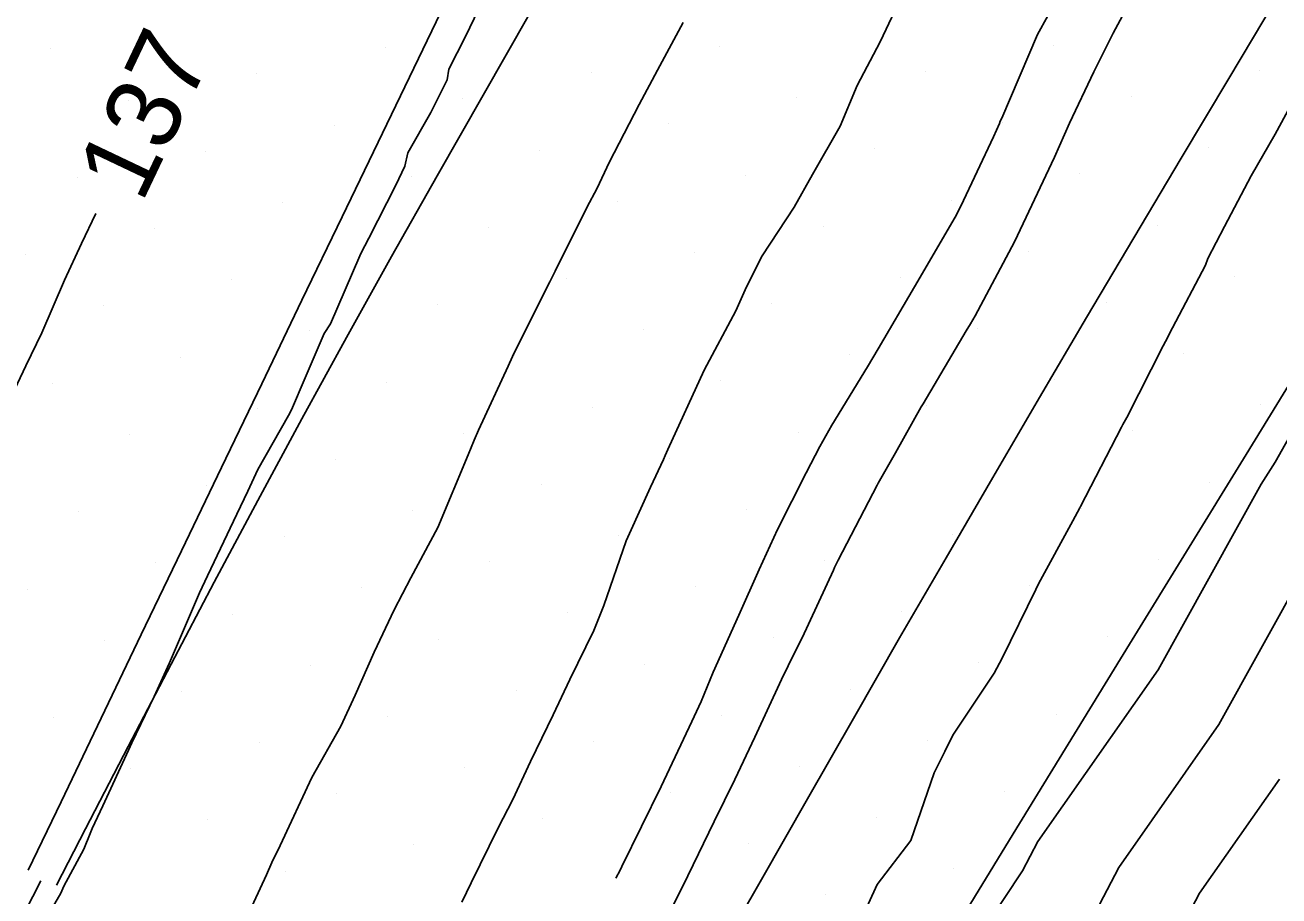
# Model space of a CAD drawing. Extents: x 2354170 to 2357230, y 866100 to 868290.
# Drawn here: x 2355369.7 to 2355403.51, y 866322.66 to 866346.14 of the extents above; entities that cross this region are included whole.
import ezdxf

# ---------------------------------------------------------------- set-up
doc = ezdxf.new("R2010")
doc.units = 0
for name, color, linetype in [('Default', 7, 'Continuous'), ('DTM Contours Major', 7, 'Continuous'), ('DTM Contours Minor', 7, 'Continuous'), ('DTM Contours Minor Text', 7, 'Continuous'), ('Exist DTM Breakline', 7, 'Continuous'), ('Exist DTM Scan Elevation Point', 7, 'Continuous'), ('Exist Roads EOP', 7, 'Continuous')]:
    doc.layers.add(name, color=color, linetype=linetype)

msp = doc.modelspace()

# ---------------------------------------------------------------- linework, layer by layer
at = {"layer": 'Default'}
for points in [[(2355399.675, 866347.109), (2355399.043, 866345.916), (2355398.522, 866344.874), (2355397.867, 866343.495), (2355397.46, 866342.579), (2355396.613, 866340.791), (2355396.381, 866340.295), (2355395.316, 866338.301), (2355395.191, 866338.085), (2355395.078, 866337.892), (2355393.92, 866335.928), (2355393.867, 866335.841), (2355393.17, 866334.605), (2355392.708, 866333.789), (2355392.684, 866333.748), (2355392.678, 866333.733), (2355391.63, 866331.709), (2355391.528, 866331.515), (2355391.497, 866331.445), (2355390.652, 866329.616), (2355390.453, 866329.229), (2355390.097, 866328.498), (2355389.377, 866326.943), (2355388.838, 866325.797), (2355388.285, 866324.668), (2355387.568, 866323.199), (2355387.176, 866322.404)], [(2355370.078, 866321.726), (2355370.665, 866322.734), (2355370.744, 866322.927), (2355371.284, 866323.925), (2355371.455, 866324.348), (2355371.512, 866324.482), (2355371.798, 866325.091), (2355372.492, 866326.59), (2355372.579, 866326.789), (2355373.185, 866328.037), (2355373.542, 866328.831), (2355373.596, 866328.945), (2355374.401, 866330.829), (2355374.622, 866331.288), (2355375.41, 866332.948), (2355375.709, 866333.568), (2355375.978, 866334.152), (2355376.801, 866335.61), (2355376.886, 866335.766), (2355377.256, 866336.628), (2355377.765, 866337.82), (2355377.934, 866338.078), (2355378.729, 866339.92), (2355378.752, 866339.976), (2355378.968, 866340.396), (2355379.701, 866341.818), (2355379.937, 866342.332), (2355380.019, 866342.694), (2355380.641, 866343.781), (2355381.08, 866344.663), (2355381.124, 866344.947), (2355381.574, 866345.83), (2355382.148, 866347.028)], [(2355381.476, 866322.494), (2355381.728, 866323.011), (2355382.461, 866324.498), (2355382.854, 866325.263), (2355383.331, 866326.285), (2355383.942, 866327.542), (2355384.387, 866328.499), (2355385.037, 866329.815), (2355385.31, 866330.491), (2355385.908, 866332.236), (2355385.997, 866332.435), (2355386.563, 866333.68), (2355386.917, 866334.426), (2355386.961, 866334.537), (2355387.031, 866334.691), (2355388.015, 866336.837), (2355388.864, 866338.431), (2355389.155, 866339.081), (2355389.575, 866339.918), (2355390.436, 866341.23), (2355390.933, 866342.107), (2355391.675, 866343.409), (2355392.142, 866344.511), (2355392.762, 866345.687), (2355393.155, 866346.521)], [(2355375.299, 866321.269), (2355376.21, 866323.225), (2355376.359, 866323.565), (2355376.576, 866324.022), (2355377.43, 866325.854), (2355378.213, 866327.241), (2355378.605, 866328.075), (2355379.11, 866329.228), (2355379.656, 866330.377), (2355380.101, 866331.234), (2355380.834, 866332.595), (2355381.648, 866334.547), (2355381.815, 866334.943), (2355381.926, 866335.214), (2355382.723, 866336.937), (2355382.847, 866337.205), (2355382.866, 866337.246), (2355383.848, 866339.213), (2355383.991, 866339.499), (2355384.851, 866341.222), (2355385.129, 866341.744), (2355385.454, 866342.435), (2355386.264, 866343.991), (2355386.753, 866344.917), (2355387.446, 866346.207)], [(2355403.983, 866344.258), (2355403.405, 866343.196), (2355402.761, 866342.069), (2355402.043, 866340.705), (2355401.593, 866339.844), (2355401.53, 866339.666), (2355400.638, 866337.978), (2355400.448, 866337.604), (2355400.385, 866337.486), (2355399.41, 866335.559), (2355399.302, 866335.365), (2355399.268, 866335.3), (2355398.162, 866333.154), (2355398.145, 866333.123), (2355397.95, 866332.768), (2355397.026, 866331.073), (2355396.954, 866330.923), (2355396.046, 866329.069), (2355395.836, 866328.665), (2355394.721, 866326.995), (2355394.499, 866326.552), (2355394.218, 866325.979), (2355393.589, 866324.156), (2355392.676, 866322.971), (2355392.257, 866322.04)], [(2355406.23, 866339.357), (2355403.412, 866334.355), (2355403.03, 866333.757), (2355400.257, 866328.753), (2355397.008, 866324.124), (2355396.599, 866323.34), (2355393.556, 866318.753), (2355390.812, 866313.794), (2355388.533, 866309.074), (2355388.048, 866308.229), (2355386.211, 866303.247), (2355385.153, 866301.049), (2355382.931, 866296.727), (2355380.795, 866292.534), (2355378.594, 866288.395), (2355377.709, 866286.687), (2355375.219, 866282.255), (2355374.114, 866280.006), (2355372.32, 866275.505)], [(2355407.19, 866336.44), (2355405.68, 866333.759), (2355404.198, 866331.443), (2355401.892, 866327.281), (2355399.189, 866323.431), (2355397.43, 866320.057), (2355395.136, 866316.599), (2355393.068, 866312.861), (2355391.35, 866309.302), (2355389.971, 866306.903), (2355388.43, 866302.724), (2355386.329, 866298.356), (2355384.648, 866295.088), (2355383.033, 866291.917), (2355381.369, 866288.787), (2355379.714, 866285.594), (2355377.631, 866281.887), (2355375.525, 866277.598)], [(2355403.527, 866325.809), (2355401.37, 866322.738), (2355398.262, 866316.773), (2355396.717, 866314.445), (2355395.324, 866311.927), (2355394.167, 866309.531), (2355391.894, 866305.576), (2355390.65, 866302.201), (2355387.504, 866295.663), (2355386.365, 866293.448), (2355385.271, 866291.3), (2355384.143, 866289.179), (2355381.72, 866284.501), (2355380.044, 866281.518), (2355376.936, 866275.19)]]:
    msp.add_lwpolyline(points, dxfattribs=at)
at = {"layer": 'DTM Contours Major'}
msp.add_lwpolyline([(2355407.19, 866336.44), (2355405.68, 866333.759), (2355404.198, 866331.443), (2355401.892, 866327.281), (2355399.189, 866323.431), (2355397.43, 866320.057), (2355395.136, 866316.599), (2355393.068, 866312.861), (2355391.35, 866309.302), (2355389.971, 866306.903), (2355388.43, 866302.724), (2355386.329, 866298.356), (2355384.648, 866295.088), (2355383.033, 866291.917), (2355381.369, 866288.787), (2355379.714, 866285.594), (2355377.631, 866281.887), (2355375.525, 866277.598)], dxfattribs=at)
at = {"layer": 'DTM Contours Minor'}
for points in [[(2355385.631, 866323.136), (2355385.743, 866323.352), (2355385.794, 866323.456), (2355386.856, 866325.613), (2355387.68, 866327.365), (2355387.931, 866327.9), (2355388.252, 866328.697), (2355388.945, 866330.227), (2355389.494, 866331.457), (2355389.988, 866332.534), (2355390.766, 866334.069), (2355391.13, 866334.776), (2355391.453, 866335.35), (2355392.417, 866336.922), (2355392.704, 866337.409), (2355393.687, 866339.08), (2355394.776, 866340.956), (2355394.934, 866341.252), (2355395.81, 866343.125), (2355395.972, 866343.486), (2355395.998, 866343.546), (2355396.036, 866343.627), (2355397.004, 866345.878), (2355397.277, 866346.388)], [(2355362.483, 866322.356), (2355362.991, 866323.417), (2355363.294, 866324.203), (2355364.054, 866325.711), (2355365.037, 866327.531), (2355365.216, 866327.94), (2355365.356, 866328.231), (2355366.356, 866330.183), (2355366.726, 866330.882), (2355367.489, 866332.432), (2355368.39, 866334.261), (2355368.615, 866334.684), (2355368.888, 866335.194), (2355369.718, 866336.952), (2355370.154, 866337.836), (2355370.767, 866339.256), (2355371.22, 866340.249), (2355371.611, 866341.056)]]:
    msp.add_lwpolyline(points, dxfattribs=at)
at = {"layer": 'Exist DTM Breakline'}
for points in [[(2355391.252, 866368.008), (2355390.164, 866365.758), (2355389.08, 866363.505), (2355387.997, 866361.252), (2355386.914, 866358.999), (2355385.831, 866356.745), (2355384.749, 866354.491), (2355383.668, 866352.237), (2355382.588, 866349.983), (2355381.507, 866347.728), (2355380.423, 866345.476), (2355379.338, 866343.223), (2355378.253, 866340.971), (2355377.168, 866338.719), (2355376.084, 866336.466), (2355375, 866334.213), (2355373.917, 866331.96), (2355372.833, 866329.707), (2355371.751, 866327.453), (2355370.67, 866325.199), (2355369.787, 866323.359)], [(2355396.157, 866367.85), (2355394.808, 866365.745), (2355393.478, 866363.628), (2355392.162, 866361.502), (2355390.858, 866359.369), (2355389.567, 866357.229), (2355388.29, 866355.079), (2355387.028, 866352.921), (2355385.778, 866350.756), (2355384.535, 866348.587), (2355383.293, 866346.417), (2355382.052, 866344.247), (2355380.815, 866342.075), (2355379.586, 866339.897), (2355378.369, 866337.714), (2355377.165, 866335.523), (2355375.977, 866333.323), (2355374.802, 866331.116), (2355373.637, 866328.904), (2355372.481, 866326.688), (2355371.33, 866324.468), (2355370.546, 866322.95)], [(2355404.743, 866348.976), (2355403.436, 866346.845), (2355402.157, 866344.697), (2355400.878, 866342.55), (2355399.598, 866340.402), (2355398.319, 866338.254), (2355397.058, 866336.095), (2355395.798, 866333.936), (2355394.537, 866331.777), (2355393.277, 866329.618), (2355392.037, 866327.447), (2355390.796, 866325.277), (2355389.556, 866323.106), (2355388.316, 866320.935)], [(2355347.123, 866276.025), (2355348.221, 866278.271), (2355349.316, 866280.518), (2355350.408, 866282.767), (2355351.499, 866285.017), (2355352.588, 866287.267), (2355353.678, 866289.517), (2355354.768, 866291.767), (2355355.859, 866294.016), (2355356.95, 866296.265), (2355358.043, 866298.514), (2355359.137, 866300.762), (2355360.231, 866303.009), (2355361.327, 866305.256), (2355362.424, 866307.503), (2355363.522, 866309.749), (2355364.622, 866311.994), (2355365.723, 866314.238), (2355366.827, 866316.481), (2355367.935, 866318.723), (2355369.049, 866320.96), (2355370.127, 866323.066)]]:
    msp.add_lwpolyline(points, dxfattribs=at)
at = {"layer": 'Exist DTM Scan Elevation Point'}
for p, q in [((2355370.399, 866345.494), (2355370.399, 866345.494)), ((2355379.413, 866345.526), (2355379.413, 866345.526)), ((2355388.426, 866345.558), (2355388.426, 866345.558)), ((2355397.44, 866345.59), (2355397.44, 866345.59)), ((2355375.948, 866344.821), (2355375.948, 866344.821)), ((2355384.962, 866344.852), (2355384.962, 866344.852)), ((2355393.976, 866344.884), (2355393.976, 866344.884)), ((2355402.99, 866344.916), (2355402.99, 866344.916)), ((2355372.484, 866344.115), (2355372.484, 866344.115)), ((2355381.497, 866344.147), (2355381.497, 866344.147)), ((2355390.511, 866344.178), (2355390.511, 866344.178)), ((2355399.525, 866344.21), (2355399.525, 866344.21)), ((2355378.033, 866343.441), (2355378.033, 866343.441)), ((2355387.047, 866343.473), (2355387.047, 866343.473)), ((2355396.061, 866343.505), (2355396.061, 866343.505)), ((2355374.569, 866342.736), (2355374.569, 866342.736)), ((2355383.582, 866342.767), (2355383.582, 866342.767)), ((2355392.596, 866342.799), (2355392.596, 866342.799)), ((2355401.61, 866342.831), (2355401.61, 866342.831)), ((2355371.104, 866342.03), (2355371.104, 866342.03)), ((2355380.118, 866342.062), (2355380.118, 866342.062)), ((2355389.132, 866342.093), (2355389.132, 866342.093)), ((2355398.146, 866342.125), (2355398.146, 866342.125)), ((2355376.654, 866341.356), (2355376.654, 866341.356)), ((2355385.667, 866341.388), (2355385.667, 866341.388)), ((2355394.681, 866341.42), (2355394.681, 866341.42)), ((2355373.189, 866340.651), (2355373.189, 866340.651)), ((2355382.203, 866340.682), (2355382.203, 866340.682)), ((2355391.217, 866340.714), (2355391.217, 866340.714)), ((2355400.231, 866340.746), (2355400.231, 866340.746)), ((2355378.739, 866339.977), (2355378.739, 866339.977)), ((2355387.752, 866340.008), (2355387.752, 866340.008)), ((2355396.766, 866340.04), (2355396.766, 866340.04)), ((2355369.725, 866339.945), (2355369.725, 866339.945)), ((2355384.288, 866339.303), (2355384.288, 866339.303)), ((2355393.302, 866339.335), (2355393.302, 866339.335)), ((2355402.316, 866339.366), (2355402.316, 866339.366)), ((2355375.274, 866339.271), (2355375.274, 866339.271)), ((2355389.837, 866338.629), (2355389.837, 866338.629)), ((2355398.851, 866338.661), (2355398.851, 866338.661)), ((2355371.81, 866338.566), (2355371.81, 866338.566)), ((2355380.824, 866338.597), (2355380.824, 866338.597)), ((2355395.387, 866337.955), (2355395.387, 866337.955)), ((2355377.359, 866337.892), (2355377.359, 866337.892)), ((2355386.373, 866337.923), (2355386.373, 866337.923)), ((2355400.936, 866337.281), (2355400.936, 866337.281)), ((2355373.895, 866337.186), (2355373.895, 866337.186)), ((2355382.909, 866337.218), (2355382.909, 866337.218)), ((2355391.922, 866337.25), (2355391.922, 866337.25)), ((2355370.43, 866336.481), (2355370.43, 866336.481)), ((2355379.444, 866336.512), (2355379.444, 866336.512)), ((2355388.458, 866336.544), (2355388.458, 866336.544)), ((2355397.472, 866336.576), (2355397.472, 866336.576)), ((2355403.021, 866335.902), (2355403.021, 866335.902)), ((2355375.98, 866335.807), (2355375.98, 866335.807)), ((2355384.994, 866335.838), (2355384.994, 866335.838)), ((2355394.007, 866335.87), (2355394.007, 866335.87)), ((2355372.515, 866335.101), (2355372.515, 866335.101)), ((2355381.529, 866335.133), (2355381.529, 866335.133)), ((2355390.543, 866335.165), (2355390.543, 866335.165)), ((2355399.557, 866335.196), (2355399.557, 866335.196)), ((2355378.065, 866334.427), (2355378.065, 866334.427)), ((2355387.079, 866334.459), (2355387.079, 866334.459)), ((2355374.6, 866333.722), (2355374.6, 866333.722)), ((2355383.614, 866333.753), (2355383.614, 866333.753)), ((2355392.628, 866333.785), (2355392.628, 866333.785)), ((2355401.642, 866333.817), (2355401.642, 866333.817)), ((2355371.136, 866333.016), (2355371.136, 866333.016)), ((2355380.15, 866333.048), (2355380.15, 866333.048)), ((2355389.164, 866333.08), (2355389.164, 866333.08)), ((2355398.177, 866333.111), (2355398.177, 866333.111)), ((2355376.685, 866332.342), (2355376.685, 866332.342)), ((2355385.699, 866332.374), (2355385.699, 866332.374)), ((2355394.713, 866332.406), (2355394.713, 866332.406)), ((2355373.221, 866331.637), (2355373.221, 866331.637)), ((2355382.235, 866331.668), (2355382.235, 866331.668)), ((2355391.249, 866331.7), (2355391.249, 866331.7)), ((2355400.262, 866331.732), (2355400.262, 866331.732)), ((2355369.756, 866330.931), (2355369.756, 866330.931)), ((2355378.77, 866330.963), (2355378.77, 866330.963)), ((2355387.784, 866330.995), (2355387.784, 866330.995)), ((2355396.798, 866331.026), (2355396.798, 866331.026)), ((2355375.306, 866330.257), (2355375.306, 866330.257)), ((2355384.32, 866330.289), (2355384.32, 866330.289)), ((2355393.334, 866330.321), (2355393.334, 866330.321)), ((2355371.841, 866329.552), (2355371.841, 866329.552)), ((2355380.855, 866329.583), (2355380.855, 866329.583)), ((2355389.869, 866329.615), (2355389.869, 866329.615)), ((2355398.883, 866329.647), (2355398.883, 866329.647)), ((2355377.391, 866328.878), (2355377.391, 866328.878)), ((2355386.405, 866328.91), (2355386.405, 866328.91)), ((2355395.419, 866328.941), (2355395.419, 866328.941)), ((2355373.926, 866328.172), (2355373.926, 866328.172)), ((2355382.94, 866328.204), (2355382.94, 866328.204)), ((2355391.954, 866328.236), (2355391.954, 866328.236)), ((2355370.462, 866327.467), (2355370.462, 866327.467)), ((2355379.476, 866327.499), (2355379.476, 866327.499)), ((2355388.49, 866327.53), (2355388.49, 866327.53)), ((2355397.504, 866327.562), (2355397.504, 866327.562)), ((2355376.011, 866326.793), (2355376.011, 866326.793)), ((2355385.025, 866326.825), (2355385.025, 866326.825)), ((2355394.039, 866326.856), (2355394.039, 866326.856)), ((2355381.561, 866326.119), (2355381.561, 866326.119)), ((2355390.575, 866326.151), (2355390.575, 866326.151)), ((2355372.547, 866326.087), (2355372.547, 866326.087)), ((2355387.11, 866325.445), (2355387.11, 866325.445)), ((2355396.124, 866325.477), (2355396.124, 866325.477)), ((2355378.096, 866325.414), (2355378.096, 866325.414)), ((2355392.66, 866324.771), (2355392.66, 866324.771)), ((2355374.632, 866324.708), (2355374.632, 866324.708)), ((2355383.646, 866324.74), (2355383.646, 866324.74)), ((2355371.168, 866324.002), (2355371.168, 866324.002)), ((2355380.181, 866324.034), (2355380.181, 866324.034)), ((2355389.195, 866324.066), (2355389.195, 866324.066)), ((2355394.745, 866323.392), (2355394.745, 866323.392)), ((2355376.717, 866323.329), (2355376.717, 866323.329)), ((2355385.731, 866323.36), (2355385.731, 866323.36)), ((2355391.28, 866322.686), (2355391.28, 866322.686))]:
    msp.add_line(p, q, dxfattribs=at)
at = {"layer": 'Exist Roads EOP'}
msp.add_lwpolyline([(2355405.76, 866339.677), (2355402.623, 866334.562), (2355399.485, 866329.448), (2355396.347, 866324.334), (2355393.215, 866319.216), (2355390.096, 866314.091), (2355387.003, 866308.95), (2355383.962, 866303.777), (2355381.026, 866298.545), (2355378.211, 866293.246), (2355375.402, 866287.945), (2355372.558, 866282.661), (2355369.709, 866277.381)], dxfattribs=at)

# ---------------------------------------------------------------- texts
at = {"layer": 'DTM Contours Minor Text'}
msp.add_text('137', height=2, rotation=64.5859, dxfattribs=at).set_placement((2355372.846, 866341.304))

doc.saveas('drawing.dxf')
